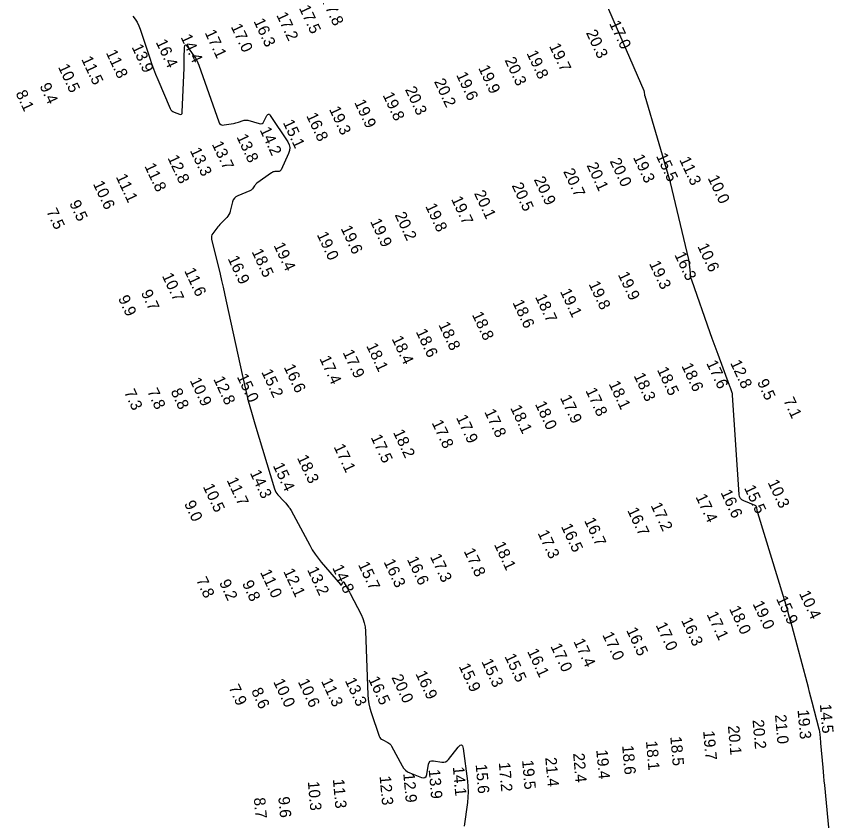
# Model space of a CAD drawing. Extents: x 988130 to 1132882, y 654656 to 841453.
# Drawn here: x 1037654.4 to 1038012.7, y 782726.9 to 783079.5 of the extents above; entities that cross this region are included whole.
import ezdxf

# ---------------------------------------------------------------- set-up
doc = ezdxf.new("R2010")
doc.units = 0
doc.layers.add('V-TOPO-MAJR', color=7, linetype='Continuous')
doc.layers.add('V-TOPO-SOUN', color=7, linetype='Continuous')

msp = doc.modelspace()

# ---------------------------------------------------------------- linework, layer by layer
at = {"layer": 'V-TOPO-MAJR'}
for points in [[(1038012.01, 782708.42), (1038008.8, 782742.5), (1038008.62, 782744.44), (1038008.44, 782746.39), (1038008.26, 782748.33), (1038008.09, 782750.28), (1038007.13, 782760.93), (1038007.08, 782761.44), (1038007.04, 782761.95), (1038006.99, 782762.47), (1038006.94, 782762.98), (1038006.74, 782765.03), (1038006.68, 782765.54), (1038006.6, 782766.05), (1038006.5, 782766.56), (1038006.38, 782767.06), (1038003.3, 782778.92), (1038002.74, 782781.06), (1038002.18, 782783.21), (1038001.61, 782785.35), (1038001.04, 782787.49), (1037994.5, 782812.03), (1037994.23, 782813.01), (1037993.96, 782813.99), (1037993.69, 782814.97), (1037993.41, 782815.94), (1037992.29, 782819.85), (1037992.01, 782820.83), (1037991.72, 782821.8), (1037991.43, 782822.78), (1037991.14, 782823.75), (1037979.46, 782861.85), (1037979.38, 782862.14), (1037979.3, 782862.43), (1037979.24, 782862.72), (1037979.19, 782863.01), (1037979, 782864.2), (1037978.92, 782864.47), (1037978.79, 782864.7), (1037978.6, 782864.88), (1037978.35, 782865.02), (1037973.3, 782867.12), (1037972.47, 782867.58), (1037971.86, 782868.2), (1037971.47, 782868.98), (1037971.29, 782869.91), (1037968.39, 782913.42), (1037968.36, 782913.79), (1037968.29, 782914.15), (1037968.21, 782914.51), (1037968.1, 782914.86), (1037967.61, 782916.26), (1037967.48, 782916.61), (1037967.36, 782916.96), (1037967.23, 782917.31), (1037967.1, 782917.66), (1037962.02, 782931.19), (1037961.14, 782933.56), (1037960.27, 782935.94), (1037959.42, 782938.33), (1037958.57, 782940.71), (1037950.53, 782963.81), (1037950.3, 782964.54), (1037950.12, 782965.27), (1037949.98, 782966.02), (1037949.9, 782966.78), (1037949.64, 782969.82), (1037949.56, 782970.58), (1037949.46, 782971.33), (1037949.33, 782972.08), (1037949.17, 782972.83), (1037941.23, 783006.63), (1037941.21, 783006.72), (1037941.18, 783006.81), (1037941.15, 783006.9), (1037941.11, 783006.98), (1037940.96, 783007.33), (1037940.92, 783007.42), (1037940.89, 783007.5), (1037940.86, 783007.59), (1037940.83, 783007.68), (1037930, 783044.46), (1037929.95, 783044.66), (1037929.91, 783044.85), (1037929.88, 783045.05), (1037929.85, 783045.24), (1037929.79, 783046.04), (1037929.76, 783046.23), (1037929.72, 783046.43), (1037929.66, 783046.61), (1037929.59, 783046.8), (1037911.21, 783089.31)], [(1037705.37, 783079.53), (1037706.43, 783078.24), (1037707.34, 783076.85), (1037708.1, 783075.37), (1037708.7, 783073.81), (1037712.83, 783061.18), (1037713.64, 783058.8), (1037714.5, 783056.43), (1037715.42, 783054.09), (1037716.38, 783051.76), (1037721.83, 783039.03), (1037722.12, 783038.49), (1037722.5, 783038.05), (1037722.96, 783037.7), (1037723.51, 783037.43), (1037725.89, 783036.57), (1037726.41, 783036.46), (1037726.79, 783036.57), (1037727.03, 783036.88), (1037727.12, 783037.41), (1037727.87, 783056.92), (1037727.91, 783058.02), (1037727.94, 783059.13), (1037727.98, 783060.24), (1037728.01, 783061.34), (1037728.12, 783065.77), (1037728.22, 783066.62), (1037728.47, 783066.97), (1037728.88, 783066.82), (1037729.44, 783066.16), (1037732.22, 783062.17), (1037732.86, 783061.18), (1037733.42, 783060.16), (1037733.92, 783059.1), (1037734.35, 783058.01), (1037743.12, 783033.24), (1037743.49, 783032.54), (1037744, 783032.07), (1037744.65, 783031.84), (1037745.45, 783031.86), (1037749.57, 783032.51), (1037750.11, 783032.61), (1037750.64, 783032.73), (1037751.17, 783032.88), (1037751.69, 783033.06), (1037753.75, 783033.81), (1037754.27, 783033.96), (1037754.79, 783034.02), (1037755.32, 783033.99), (1037755.85, 783033.89), (1037760.87, 783032.47), (1037761.52, 783032.38), (1037762.08, 783032.5), (1037762.55, 783032.83), (1037762.92, 783033.38), (1037764.22, 783035.98), (1037764.55, 783036.47), (1037764.91, 783036.65), (1037765.28, 783036.52), (1037765.67, 783036.07), (1037773.33, 783024.44), (1037773.95, 783023.22), (1037774.22, 783021.97), (1037774.14, 783020.69), (1037773.71, 783019.39), (1037770.4, 783012.23), (1037770.2, 783011.9), (1037769.95, 783011.67), (1037769.63, 783011.52), (1037769.25, 783011.46), (1037767.64, 783011.39), (1037767.24, 783011.35), (1037766.86, 783011.25), (1037766.51, 783011.09), (1037766.17, 783010.88), (1037759.86, 783006.34), (1037759.55, 783006.09), (1037759.26, 783005.82), (1037759, 783005.53), (1037758.76, 783005.21), (1037757.87, 783003.88), (1037757.63, 783003.57), (1037757.35, 783003.3), (1037757.03, 783003.09), (1037756.68, 783002.92), (1037751.46, 783000.85), (1037750.63, 783000.42), (1037749.97, 782999.83), (1037749.48, 782999.1), (1037749.16, 782998.23), (1037748.14, 782994.13), (1037747.89, 782993.35), (1037747.55, 782992.62), (1037747.11, 782991.95), (1037746.58, 782991.32), (1037744.1, 782988.76), (1037743.61, 782988.24), (1037743.14, 782987.71), (1037742.68, 782987.16), (1037742.24, 782986.6), (1037740.5, 782984.33), (1037740.14, 782983.74), (1037739.94, 782983.13), (1037739.88, 782982.48), (1037739.97, 782981.8), (1037743.68, 782966.42), (1037744.35, 782963.62), (1037745, 782960.82), (1037745.63, 782958.02), (1037746.25, 782955.21), (1037753.64, 782921.2), (1037754.81, 782916.09), (1037756.07, 782911.01), (1037757.43, 782905.96), (1037758.9, 782900.93), (1037767.53, 782872.31), (1037767.79, 782871.6), (1037768.13, 782870.93), (1037768.54, 782870.31), (1037769.03, 782869.73), (1037771.6, 782867.01), (1037771.9, 782866.69), (1037772.18, 782866.37), (1037772.46, 782866.04), (1037772.74, 782865.71), (1037773.83, 782864.37), (1037774.1, 782864.03), (1037774.34, 782863.68), (1037774.57, 782863.31), (1037774.78, 782862.94), (1037783, 782847.62), (1037784.11, 782845.68), (1037785.32, 782843.8), (1037786.63, 782841.99), (1037788.04, 782840.25), (1037796.45, 782830.41), (1037796.61, 782830.26), (1037796.76, 782830.23), (1037796.9, 782830.3), (1037797.02, 782830.48), (1037797.49, 782831.4), (1037797.61, 782831.58), (1037797.73, 782831.64), (1037797.86, 782831.58), (1037797.99, 782831.41), (1037799.57, 782828.64), (1037799.88, 782828.1), (1037800.18, 782827.55), (1037800.47, 782827.01), (1037800.76, 782826.46), (1037805.54, 782817.23), (1037806.33, 782815.48), (1037806.91, 782813.67), (1037807.29, 782811.82), (1037807.47, 782809.91), (1037808.52, 782782.12), (1037808.67, 782780.11), (1037808.96, 782778.14), (1037809.39, 782776.19), (1037809.97, 782774.27), (1037813.49, 782763.96), (1037813.73, 782763.43), (1037814.06, 782762.97), (1037814.48, 782762.59), (1037814.98, 782762.28), (1037817.18, 782761.23), (1037817.7, 782760.93), (1037818.15, 782760.57), (1037818.54, 782760.13), (1037818.85, 782759.63), (1037823.46, 782750.96), (1037824.11, 782749.94), (1037824.91, 782749.08), (1037825.86, 782748.39), (1037826.94, 782747.85), (1037831.93, 782745.9), (1037832.82, 782745.69), (1037833.5, 782745.84), (1037833.99, 782746.35), (1037834.28, 782747.21), (1037835.1, 782751.65), (1037835.36, 782752.42), (1037835.8, 782752.94), (1037836.43, 782753.19), (1037837.25, 782753.18), (1037840.89, 782752.63), (1037841.75, 782752.59), (1037842.54, 782752.78), (1037843.24, 782753.18), (1037843.85, 782753.79), (1037848.14, 782759.18), (1037848.95, 782760), (1037849.59, 782760.17), (1037850.04, 782759.69), (1037850.32, 782758.57), (1037852.15, 782744.19), (1037852.37, 782741.85), (1037852.44, 782739.51), (1037852.36, 782737.17), (1037852.12, 782734.83), (1037850.74, 782724.47)]]:
    msp.add_lwpolyline(points, dxfattribs=at)

# ---------------------------------------------------------------- texts
at = {"layer": 'V-TOPO-SOUN'}
for s, rotation, p in [('17.8 ', 295, (1037788.12, 783086.65)), ('17.5 ', 295, (1037778.17, 783083.12)), ('17.2 ', 295, (1037768.26, 783080.03)), ('17.0 ', 295, (1037748.29, 783074.98)), ('16.3 ', 295, (1037758.28, 783077.33)), ('17.0 ', 295, (1037914.17, 783076.36)), ('14.4 ', 295, (1037726.29, 783070.36)), ('17.1 ', 295, (1037736.84, 783072.36)), ('20.3 ', 295, (1037904.01, 783072.3)), ('16.4 ', 295, (1037715.39, 783068.16)), ('11.8 ', 295, (1037693.52, 783063.57)), ('13.9 ', 295, (1037704.82, 783066.02)), ('19.8 ', 295, (1037877.96, 783063.29)), ('19.7 ', 295, (1037887.87, 783066.43)), ('11.5 ', 295, (1037682.74, 783060.72)), ('20.3 ', 295, (1037868.35, 783060.31)), ('10.5 ', 295, (1037672.53, 783057.3)), ('19.9 ', 295, (1037856.81, 783056.82)), ('19.6 ', 295, (1037847.11, 783053.82)), ('9.4', 295, (1037664.44, 783048.95)), ('20.2 ', 295, (1037837.42, 783050.91)), ('8.1', 295, (1037653.94, 783045.77)), ('20.3 ', 295, (1037824.69, 783047.42)), ('19.9 ', 295, (1037802.42, 783041.76)), ('19.8 ', 295, (1037814.88, 783044.96)), ('19.3 ', 295, (1037791.38, 783038.77)), ('16.8 ', 295, (1037781.36, 783035.94)), ('15.1 ', 295, (1037771.12, 783032.95)), ('14.2 ', 295, (1037760.96, 783029.71)), ('13.8 ', 295, (1037750.8, 783026.62)), ('13.3 ', 295, (1037730.35, 783020.67)), ('13.7 ', 295, (1037739.98, 783023.46)), ('12.8 ', 295, (1037720.55, 783017.44)), ('19.3 ', 295, (1037924.63, 783017.71)), ('15.5 ', 295, (1037934.74, 783018.26)), ('11.3 ', 295, (1037944.92, 783016.67)), ('11.8 ', 295, (1037710.42, 783013.87)), ('20.1 ', 295, (1037904.29, 783014.17)), ('20.0 ', 295, (1037914.43, 783016.04)), ('20.7 ', 295, (1037894.04, 783011.5)), ('10.6 ', 295, (1037687.84, 783006.09)), ('11.1 ', 295, (1037697.89, 783009.14)), ('20.9 ', 295, (1037881.18, 783007.97)), ('10.0 ', 295, (1037957.39, 783008.61)), ('20.1 ', 295, (1037854.93, 783001.93)), ('20.5 ', 295, (1037871.48, 783005.32)), ('19.7 ', 295, (1037844.9, 782999.37)), ('9.5', 295, (1037677.46, 782997.56)), ('19.8 ', 295, (1037833.57, 782996.26)), ('7.5', 295, (1037667.43, 782993.98)), ('20.2 ', 295, (1037820.17, 782992.44)), ('19.9 ', 295, (1037809.37, 782989.6)), ('19.6 ', 295, (1037796.48, 782986.54)), ('19.0 ', 295, (1037786, 782983.81)), ('19.4 ', 295, (1037767.05, 782979.12)), ('10.6 ', 295, (1037952.86, 782978.71)), ('18.5 ', 295, (1037757.43, 782976.34)), ('16.3 ', 295, (1037942.8, 782974.97)), ('16.9 ', 295, (1037746.93, 782973.31)), ('19.3 ', 295, (1037931.71, 782971.1)), ('11.6 ', 295, (1037727.87, 782967.98)), ('19.9 ', 295, (1037918.01, 782966.29)), ('10.7 ', 295, (1037718.11, 782965.75)), ('19.8 ', 295, (1037905.15, 782962.17)), ('9.9', 295, (1037698.86, 782955.9)), ('9.7', 295, (1037708.87, 782958.34)), ('18.7 ', 295, (1037881.72, 782956.48)), ('19.1 ', 295, (1037892.65, 782958.87)), ('18.6 ', 295, (1037871.81, 782954.01)), ('18.8 ', 295, (1037854.03, 782948.74)), ('18.6 ', 295, (1037829.42, 782941.24)), ('18.8 ', 295, (1037839.33, 782944.32)), ('18.4 ', 295, (1037818.83, 782938.17)), ('18.1 ', 295, (1037807.69, 782935.03)), ('17.9 ', 295, (1037797.35, 782932.14)), ('17.4 ', 295, (1037787.16, 782929.44)), ('17.6 ', 295, (1037956.76, 782927.47)), ('12.8 ', 295, (1037967.23, 782927.59)), ('15.2 ', 295, (1037761.68, 782923.58)), ('16.6 ', 295, (1037771.5, 782925.74)), ('18.5 ', 295, (1037935.17, 782924.55)), ('18.6 ', 295, (1037945.89, 782926.25)), ('10.9 ', 295, (1037730.32, 782919.87)), ('12.8 ', 295, (1037740.65, 782920.46)), ('15.0 ', 295, (1037750.94, 782921.53)), ('18.3 ', 295, (1037924.94, 782921.98)), ('18.1 ', 295, (1037913.97, 782918.42)), ('9.5', 295, (1037979.05, 782919.16)), ('7.3', 295, (1037701.5, 782914.72)), ('7.8', 295, (1037711.6, 782915.09)), ('8.8', 295, (1037721.91, 782915.08)), ('17.8 ', 295, (1037903.8, 782915.43)), ('18.0 ', 295, (1037881.67, 782909.52)), ('17.9 ', 295, (1037892.65, 782912.28)), ('7.1', 295, (1037990.57, 782911.12)), ('17.8 ', 295, (1037859.45, 782906.13)), ('18.1 ', 295, (1037870.83, 782907.84)), ('17.9 ', 295, (1037847.08, 782903.58)), ('17.8 ', 295, (1037836.38, 782901.33)), ('17.5 ', 295, (1037809.64, 782894.96)), ('18.2 ', 295, (1037819.43, 782897.16)), ('17.1 ', 295, (1037793.4, 782890.8)), ('18.3 ', 295, (1037777.31, 782885.98)), ('15.4 ', 295, (1037766.71, 782882.57)), ('14.3 ', 295, (1037756.63, 782879.39)), ('10.5 ', 295, (1037736.04, 782873.38)), ('11.7 ', 295, (1037746.47, 782876.17)), ('10.3 ', 295, (1037983.68, 782875.17)), ('16.6 ', 295, (1037963.03, 782870.78)), ('15.5 ', 295, (1037973.36, 782872.76)), ('9.0', 295, (1037727.83, 782865.92)), ('17.4 ', 295, (1037952.07, 782868.86)), ('16.7 ', 295, (1037922.13, 782862.94)), ('17.2 ', 295, (1037932.37, 782865.11)), ('16.5 ', 295, (1037893.08, 782855.88)), ('16.7 ', 295, (1037903.21, 782858.49)), ('17.3 ', 295, (1037882.8, 782853.04)), ('17.8 ', 295, (1037850.41, 782845.11)), ('18.1 ', 295, (1037863.7, 782847.96)), ('16.6 ', 295, (1037825.53, 782841.46)), ('17.3 ', 295, (1037835.62, 782842.68)), ('14.8 ', 295, (1037792.74, 782837.83)), ('15.7 ', 295, (1037804.08, 782839.18)), ('16.3 ', 295, (1037815.3, 782840.36)), ('11.0 ', 295, (1037761.15, 782835.8)), ('12.1 ', 295, (1037771.29, 782836.23)), ('13.2 ', 295, (1037781.76, 782836.92)), ('7.8', 295, (1037733.07, 782832.41)), ('9.2', 295, (1037743.18, 782831.32)), ('9.8', 295, (1037753.22, 782830.94)), ('10.4 ', 295, (1037997.44, 782826.5)), ('15.9 ', 295, (1037987.4, 782824.18)), ('18.0 ', 295, (1037966.77, 782819.83)), ('19.0 ', 295, (1037977.07, 782822)), ('17.1 ', 295, (1037956.93, 782817.34)), ('17.0 ', 295, (1037934.58, 782812.64)), ('16.3 ', 295, (1037945.72, 782814.74)), ('16.5 ', 295, (1037921.62, 782810.42)), ('17.4 ', 295, (1037898.52, 782805.51)), ('17.0 ', 295, (1037911.17, 782808.4)), ('17.0 ', 295, (1037888.44, 782803.38)), ('15.5 ', 295, (1037868.31, 782798.91)), ('16.1 ', 295, (1037878.25, 782801.1)), ('15.9 ', 295, (1037848.23, 782794.61)), ('15.3 ', 295, (1037858.18, 782796.65)), ('16.9 ', 295, (1037829.26, 782791.35)), ('10.0 ', 295, (1037766.88, 782787.86)), ('10.6 ', 295, (1037777.69, 782787.84)), ('11.3 ', 295, (1037787.88, 782788.09)), ('13.3 ', 295, (1037798.3, 782788.34)), ('16.5 ', 295, (1037808.54, 782788.93)), ('20.0 ', 295, (1037818.75, 782789.73)), ('7.9', 295, (1037747.29, 782785.27)), ('8.6', 295, (1037757.23, 782783.84)), ('14.5 ', 275, (1038006.64, 782777.94)), ('19.3 ', 275, (1037996.86, 782775.43)), ('20.2 ', 275, (1037977.13, 782771.06)), ('21.0 ', 275, (1037986.97, 782773.31)), ('20.1 ', 275, (1037966.33, 782768.44)), ('18.5 ', 275, (1037941.06, 782763.71)), ('19.7 ', 275, (1037955.47, 782766.21)), ('18.1 ', 275, (1037930.39, 782761.78)), ('22.4 ', 275, (1037898.45, 782756.4)), ('19.4 ', 275, (1037908.61, 782757.89)), ('18.6 ', 275, (1037919.95, 782759.85)), ('19.5 ', 275, (1037876.08, 782753.37)), ('21.4 ', 275, (1037886.25, 782754.54)), ('13.9 ', 275, (1037835.13, 782749.26)), ('14.1 ', 275, (1037845.72, 782750.5)), ('15.6 ', 275, (1037855.73, 782751.55)), ('17.2 ', 275, (1037865.87, 782752.36)), ('12.3 ', 275, (1037813.61, 782746.44)), ('12.9 ', 275, (1037824, 782747.61)), ('10.3 ', 275, (1037782.14, 782744.07)), ('11.3 ', 275, (1037793.13, 782745.04)), ('8.7', 275, (1037758.47, 782736.89)), ('9.6', 275, (1037769.2, 782737.28))]:
    msp.add_text(s, height=5, rotation=rotation, dxfattribs=at).set_placement(p)

doc.saveas('drawing.dxf')
